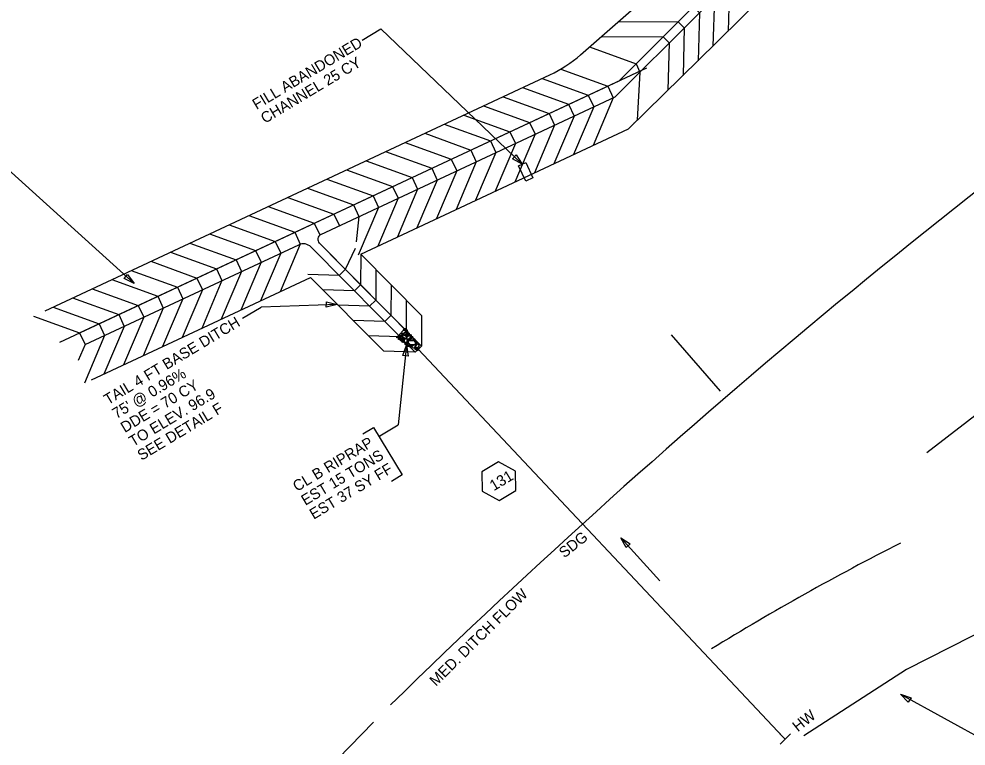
# Model space of a CAD drawing. Extents: x 2384780 to 2405432, y 547869 to 573706.
# Drawn here: x 2400826.3 to 2401263.5, y 570060 to 570395.9 of the extents above; entities that cross this region are included whole.
import ezdxf

# ---------------------------------------------------------------- set-up
doc = ezdxf.new("R2010")
doc.units = 0
for name, color, linetype in [('Old_Level_1', 7, 'Continuous'), ('Old_Level_18', 7, 'Continuous'), ('Old_Level_19', 7, 'Continuous'), ('Old_Level_20', 7, 'Continuous'), ('Old_Level_5', 7, 'Continuous'), ('Old_Level_63', 7, 'Continuous'), ('Prop Ditch Text', 7, 'Continuous'), ('Prop Drainage Box Number Symbol CELL', 7, 'Continuous'), ('Prop Drainage Structure Pipe RCP 30in', 7, 'Continuous'), ('Prop Drainage Structure Pipe RCP 42in', 7, 'Continuous'), ('Prop Special Cut Base Ditch Detail CELL', 7, 'Continuous')]:
    doc.layers.add(name, color=color, linetype=linetype)

msp = doc.modelspace()

# ---------------------------------------------------------------- linework, layer by layer
at = {"layer": 'Old_Level_1'}
for p, q in [((2401179.98, 570063.25), (2401177.57, 570065.69)), ((2401177.65, 570060.95), (2401182.42, 570065.66))]:
    msp.add_line(p, q, dxfattribs=at)
for points in [[(2401002.96, 570248.32), (2401002.46, 570248.34), (2401001.5, 570248.73), (2401001.41, 570249.44), (2401001.83, 570249.77), (2401002.96, 570249.25), (2401003.17, 570248.82), (2401003.02, 570248.27)], [(2401003.3, 570250.5), (2401003.12, 570250.18), (2401002.72, 570249.69), (2401002.18, 570249.87), (2401002.01, 570250.11), (2401002.69, 570250.76), (2401003.07, 570250.75), (2401003.3, 570250.5)], [(2401002.74, 570249.81), (2401003.03, 570249.86), (2401003.49, 570249.65), (2401003.52, 570249.33), (2401003.39, 570249.19), (2401002.78, 570249.4), (2401002.68, 570249.62), (2401002.74, 570249.81)], [(2401004.86, 570251.75), (2401004.59, 570251.31), (2401003.99, 570250.53), (2401003.23, 570250.72), (2401003, 570251.19), (2401003.82, 570252.07), (2401004.45, 570252.08), (2401004.86, 570251.75)], [(2401004.92, 570248.3), (2401004.5, 570248.42), (2401003.52, 570248.83), (2401003.46, 570249.51), (2401003.79, 570249.92), (2401004.88, 570249.36), (2401005.25, 570248.86), (2401004.97, 570248.41)], [(2401004.73, 570252.73), (2401004.6, 570252.45), (2401004.32, 570252.05), (2401003.99, 570252.18), (2401003.83, 570252.4), (2401004.3, 570252.84), (2401004.61, 570252.88), (2401004.73, 570252.73)], [(2401003.96, 570249.96), (2401004.04, 570250.34), (2401004.4, 570250.97), (2401004.83, 570251), (2401005.05, 570250.81), (2401004.7, 570250.04), (2401004.38, 570249.82), (2401003.96, 570249.96)], [(2401005.6, 570252.21), (2401005.47, 570251.92), (2401005.19, 570251.52), (2401004.86, 570251.65), (2401004.7, 570251.87), (2401005.16, 570252.32), (2401005.47, 570252.35), (2401005.6, 570252.21)], [(2401004.93, 570249.76), (2401005.24, 570249.8), (2401005.69, 570249.57), (2401005.71, 570249.25), (2401005.57, 570249.13), (2401005.01, 570249.34), (2401004.89, 570249.55), (2401004.93, 570249.76)], [(2401005.86, 570251.57), (2401005.74, 570251.28), (2401005.46, 570250.87), (2401005.13, 570251.01), (2401004.97, 570251.23), (2401005.43, 570251.67), (2401005.74, 570251.7), (2401005.86, 570251.57)], [(2401005.14, 570250.51), (2401005.33, 570250.44), (2401005.84, 570250.28), (2401005.82, 570249.9), (2401005.7, 570249.76), (2401005.06, 570249.99), (2401005.08, 570250.26), (2401005.14, 570250.51)], [(2401007.19, 570249.21), (2401006.94, 570248.74), (2401006.22, 570248.02), (2401005.56, 570248.18), (2401005.27, 570248.64), (2401006.11, 570249.51), (2401006.83, 570249.59), (2401007.19, 570249.21)], [(2401005.62, 570251.03), (2401005.95, 570251.01), (2401006.42, 570250.81), (2401006.41, 570250.51), (2401006.3, 570250.38), (2401005.68, 570250.58), (2401005.59, 570250.81), (2401005.62, 570251.03)], [(2401005.86, 570249.66), (2401005.94, 570249.86), (2401006.17, 570250.31), (2401006.48, 570250.34), (2401006.6, 570250.25), (2401006.46, 570249.73), (2401006.18, 570249.57), (2401005.97, 570249.61)], [(2401006.66, 570250.13), (2401006.94, 570250.19), (2401007.4, 570249.97), (2401007.42, 570249.65), (2401007.3, 570249.51), (2401006.7, 570249.71), (2401006.6, 570249.94), (2401006.66, 570250.13)], [(2401007.32, 570249.32), (2401007.6, 570249.38), (2401008.05, 570249.15), (2401008.07, 570248.84), (2401007.95, 570248.7), (2401007.35, 570248.9), (2401007.25, 570249.13), (2401007.32, 570249.32)], [(2401000.77, 570249.07), (2401001.06, 570249.13), (2401001.5, 570248.9), (2401001.54, 570248.59), (2401001.39, 570248.47), (2401000.84, 570248.67), (2401000.74, 570248.85), (2401000.77, 570249.07)], [(2401002.41, 570248.31), (2401002.29, 570248), (2401001.95, 570247.76), (2401001.57, 570247.83), (2401001.5, 570248.04), (2401001.89, 570248.51), (2401002.26, 570248.43), (2401002.41, 570248.31)], [(2401002.45, 570247.23), (2401002.45, 570247.57), (2401002.67, 570247.96), (2401002.98, 570248.06), (2401003.22, 570247.87), (2401002.89, 570247.36), (2401002.65, 570247.17), (2401002.45, 570247.23)], [(2401003.12, 570247.06), (2401003.41, 570247.13), (2401003.85, 570246.9), (2401003.9, 570246.59), (2401003.75, 570246.47), (2401003.19, 570246.67), (2401003.09, 570246.84), (2401003.12, 570247.06)], [(2401004.09, 570247.71), (2401003.99, 570247.41), (2401003.64, 570247.16), (2401003.26, 570247.23), (2401003.19, 570247.43), (2401003.57, 570247.9), (2401003.95, 570247.84), (2401004.09, 570247.71)], [(2401003.54, 570248.47), (2401003.78, 570248.51), (2401004.3, 570248.29), (2401004.33, 570247.97), (2401004.18, 570247.85), (2401003.58, 570248.06), (2401003.48, 570248.23), (2401003.54, 570248.47)], [(2401004.02, 570246.49), (2401004.12, 570247.02), (2401004.46, 570248.15), (2401005.42, 570248.19), (2401005.8, 570247.88), (2401005.22, 570246.51), (2401004.54, 570246.15), (2401003.95, 570246.38)], [(2401004.57, 570245.49), (2401004.55, 570245.75), (2401004.72, 570246.15), (2401005.06, 570246.25), (2401005.31, 570246.05), (2401004.99, 570245.54), (2401004.72, 570245.38), (2401004.57, 570245.49)], [(2401005.11, 570245.7), (2401005.4, 570245.75), (2401005.84, 570245.51), (2401005.88, 570245.22), (2401005.73, 570245.1), (2401005.18, 570245.3), (2401005.08, 570245.47), (2401005.11, 570245.7)], [(2401005.38, 570246.47), (2401005.65, 570246.5), (2401006.07, 570246.26), (2401006.13, 570245.96), (2401005.98, 570245.79), (2401005.41, 570246.05), (2401005.34, 570246.26), (2401005.38, 570246.47)], [(2401006.38, 570247.48), (2401006.28, 570247.17), (2401005.93, 570246.92), (2401005.54, 570246.99), (2401005.48, 570247.2), (2401005.86, 570247.66), (2401006.23, 570247.6), (2401006.38, 570247.48)], [(2401006.98, 570245.25), (2401006.81, 570244.86), (2401006.43, 570244.4), (2401005.89, 570244.55), (2401005.75, 570244.87), (2401006.37, 570245.47), (2401006.76, 570245.43), (2401006.98, 570245.25)], [(2401006.3, 570247.18), (2401007.13, 570247.41), (2401008.86, 570247.3), (2401009.37, 570246.2), (2401009.05, 570245.44), (2401006.89, 570245.52), (2401006.21, 570246.23), (2401006.13, 570247.18)], [(2401006.46, 570248.07), (2401006.73, 570248.13), (2401007.16, 570247.87), (2401007.22, 570247.59), (2401007.07, 570247.42), (2401006.49, 570247.65), (2401006.39, 570247.88), (2401006.46, 570248.07)], [(2401006.88, 570248.18), (2401006.94, 570248.42), (2401007.09, 570248.92), (2401007.47, 570248.86), (2401007.59, 570248.76), (2401007.38, 570248.15), (2401007.18, 570248.07), (2401006.88, 570248.18)], [(2401007.01, 570245.25), (2401007.33, 570245.27), (2401007.74, 570245.02), (2401007.81, 570244.73), (2401007.66, 570244.56), (2401007.05, 570244.82), (2401006.98, 570245.03), (2401007.01, 570245.25)], [(2401008.28, 570248.5), (2401008.26, 570248.13), (2401007.98, 570247.48), (2401007.53, 570247.42), (2401007.31, 570247.62), (2401007.59, 570248.45), (2401007.98, 570248.62), (2401008.28, 570248.5)], [(2401007.55, 570245.49), (2401007.83, 570245.55), (2401008.28, 570245.32), (2401008.33, 570245.01), (2401008.18, 570244.89), (2401007.61, 570245.1), (2401007.52, 570245.28), (2401007.55, 570245.49)], [(2401009.49, 570245.04), (2401009.27, 570244.59), (2401008.63, 570243.81), (2401007.88, 570243.97), (2401007.69, 570244.39), (2401008.54, 570245.29), (2401009.12, 570245.33), (2401009.49, 570245.04)], [(2401009.01, 570248.03), (2401008.88, 570247.75), (2401008.6, 570247.34), (2401008.27, 570247.48), (2401008.12, 570247.7), (2401008.58, 570248.14), (2401008.89, 570248.17), (2401009.01, 570248.03)], [(2401009.1, 570247.18), (2401009.4, 570247.18), (2401009.85, 570246.96), (2401009.9, 570246.67), (2401009.76, 570246.5), (2401009.15, 570246.76), (2401009.07, 570246.96), (2401009.1, 570247.18)], [(2401010.06, 570245.74), (2401009.92, 570245.56), (2401009.64, 570245.21), (2401009.33, 570245.32), (2401009.19, 570245.44), (2401009.57, 570245.9), (2401009.93, 570245.99), (2401010.06, 570245.74)], [(2401009.39, 570246.52), (2401009.67, 570246.57), (2401010.12, 570246.35), (2401010.15, 570246.03), (2401010.02, 570245.89), (2401009.43, 570246.1), (2401009.33, 570246.33), (2401009.39, 570246.52)], [(2401010.97, 570245.42), (2401010.85, 570245), (2401010.46, 570244.04), (2401009.75, 570243.95), (2401009.37, 570244.33), (2401009.91, 570245.43), (2401010.5, 570245.68), (2401010.88, 570245.5)], [(2401006.74, 570244.72), (2401007.03, 570244.79), (2401007.47, 570244.56), (2401007.52, 570244.24), (2401007.36, 570244.12), (2401006.81, 570244.34), (2401006.71, 570244.51), (2401006.74, 570244.72)], [(2401008.92, 570244.11), (2401009.27, 570244.06), (2401009.87, 570243.86), (2401009.98, 570243.33), (2401009.73, 570243.01), (2401008.9, 570243.44), (2401008.8, 570243.78), (2401008.92, 570244.11)], [(2401009.94, 570242.83), (2401010.02, 570243.05), (2401010.19, 570243.61), (2401010.51, 570243.53), (2401010.66, 570243.41), (2401010.48, 570242.82), (2401010.18, 570242.64), (2401009.94, 570242.83)], [(2401010.49, 570243.69), (2401010.57, 570243.9), (2401010.71, 570244.43), (2401011.06, 570244.39), (2401011.2, 570244.27), (2401011.03, 570243.63), (2401010.72, 570243.5), (2401010.49, 570243.69)]]:
    msp.add_lwpolyline(points, dxfattribs=at)
at = {"layer": 'Old_Level_18'}
for p, q in [((2401089.73, 570382.98), (2401111.22, 570375.19)), ((2401076.51, 570372.77), (2401098.15, 570364.93)), ((2401111.21, 570375.19), (2401112.94, 570371.33)), ((2401067.84, 570368.42), (2401089.12, 570360.7)), ((2401112.87, 570371.2), (2401111.78, 570349.29)), ((2401058.81, 570364.19), (2401080.08, 570356.48)), ((2401098.15, 570364.93), (2401100.68, 570359.51)), ((2401049.78, 570359.97), (2401071.05, 570352.26)), ((2401089.12, 570360.7), (2401091.65, 570355.29)), ((2401100.68, 570359.51), (2401091.35, 570337.46)), ((2401040.75, 570355.75), (2401062.02, 570348.03)), ((2401080.08, 570356.48), (2401082.62, 570351.07)), ((2401091.65, 570355.29), (2401082.32, 570333.24)), ((2401031.72, 570351.52), (2401052.99, 570343.81)), ((2401071.05, 570352.26), (2401073.59, 570346.84)), ((2401082.62, 570351.07), (2401073.29, 570329.01)), ((2401022.69, 570347.3), (2401043.96, 570339.58)), ((2401062.02, 570348.03), (2401064.55, 570342.62)), ((2401073.59, 570346.84), (2401064.26, 570324.79)), ((2401110.18, 570347.73), (2401110.06, 570347.45)), ((2401013.66, 570343.07), (2401034.93, 570335.36)), ((2401052.99, 570343.81), (2401055.52, 570338.39)), ((2401064.55, 570342.62), (2401055.22, 570320.56)), ((2401004.63, 570338.85), (2401025.9, 570331.13)), ((2401043.96, 570339.58), (2401046.49, 570334.17)), ((2401055.52, 570338.39), (2401046.19, 570316.34)), ((2400995.59, 570334.62), (2401016.87, 570326.91)), ((2401034.93, 570335.36), (2401037.46, 570329.94)), ((2401046.49, 570334.17), (2401037.16, 570312.12)), ((2400986.56, 570330.4), (2401007.83, 570322.69)), ((2401025.9, 570331.13), (2401028.43, 570325.72)), ((2401037.46, 570329.94), (2401028.13, 570307.89)), ((2400977.53, 570326.18), (2400998.8, 570318.46)), ((2401016.87, 570326.91), (2401019.4, 570321.5)), ((2401028.43, 570325.72), (2401019.1, 570303.67)), ((2400968.5, 570321.95), (2400989.77, 570314.24)), ((2401007.83, 570322.69), (2401010.37, 570317.27)), ((2401019.4, 570321.5), (2401010.07, 570299.44)), ((2400959.47, 570317.73), (2400980.74, 570310.01)), ((2400998.8, 570318.46), (2401001.34, 570313.05)), ((2401010.37, 570317.27), (2401001.04, 570295.22)), ((2400950.44, 570313.5), (2400971.71, 570305.79)), ((2400989.77, 570314.24), (2400992.31, 570308.82)), ((2401001.34, 570313.05), (2400992.01, 570291)), ((2401245.38, 570195.66), (2401395.27, 570310.83)), ((2400941.41, 570309.28), (2400962.68, 570301.57)), ((2400980.74, 570310.01), (2400983.27, 570304.6)), ((2400992.31, 570308.82), (2400982.98, 570286.77)), ((2400932.38, 570305.06), (2400953.65, 570297.34)), ((2400971.71, 570305.79), (2400974.24, 570300.38)), ((2400983.27, 570304.6), (2400982, 570292.92)), ((2400923.34, 570300.83), (2400944.62, 570293.12)), ((2400962.68, 570301.57), (2400965.21, 570296.15)), ((2400914.31, 570296.61), (2400935.59, 570288.89)), ((2400944.62, 570293.12), (2400947.15, 570287.7)), ((2400953.65, 570297.34), (2400956.18, 570291.93)), ((2400905.28, 570292.38), (2400926.56, 570284.67)), ((2400935.59, 570288.89), (2400938.12, 570283.48)), ((2400956.18, 570291.93), (2400946.85, 570269.88)), ((2401009.24, 570242.01), (2400961.13, 570290.56)), ((2400965, 570292.34), (2401012.09, 570244.81)), ((2400896.25, 570288.16), (2400917.52, 570280.45)), ((2400926.56, 570284.67), (2400929.09, 570279.26)), ((2400947.15, 570287.7), (2400937.82, 570265.65)), ((2401012.15, 570258.96), (2400984.08, 570287.29)), ((2400887.22, 570283.94), (2400908.49, 570276.22)), ((2400917.52, 570280.45), (2400920.06, 570275.03)), ((2400938.12, 570283.48), (2400928.79, 570261.43)), ((2400878.19, 570279.71), (2400899.46, 570272)), ((2400908.49, 570276.22), (2400911.03, 570270.81)), ((2400929.09, 570279.26), (2400919.76, 570257.2)), ((2400994.72, 570242.45), (2400960.99, 570276.49)), ((2400860.13, 570271.26), (2400881.4, 570263.55)), ((2400869.16, 570275.49), (2400890.43, 570267.77)), ((2400899.46, 570272), (2400901.99, 570266.58)), ((2400920.06, 570275.03), (2400910.73, 570252.98)), ((2400851.1, 570267.04), (2400872.37, 570259.32)), ((2400890.43, 570267.77), (2400892.96, 570262.36)), ((2400911.03, 570270.81), (2400901.7, 570248.76)), ((2400842.06, 570262.81), (2400863.34, 570255.1)), ((2400881.4, 570263.55), (2400883.93, 570258.13)), ((2400901.99, 570266.58), (2400892.67, 570244.53)), ((2400833.03, 570258.59), (2400854.31, 570250.88)), ((2400872.37, 570259.32), (2400874.9, 570253.91)), ((2400883.93, 570258.13), (2400874.6, 570236.08)), ((2400892.96, 570262.36), (2400883.63, 570240.31)), ((2400863.34, 570255.1), (2400865.87, 570249.69)), ((2400874.9, 570253.91), (2400865.57, 570231.86)), ((2400854.31, 570250.88), (2400856.84, 570245.46)), ((2400865.87, 570249.69), (2400856.54, 570227.63)), ((2400856.84, 570245.46), (2400853.71, 570238.07))]:
    msp.add_line(p, q, dxfattribs=at)
for points in [[(2401085.6, 570379.36), (2401124.98, 570413.93), (2401161.89, 570452.42), (2401185.47, 570492.52)], [(2401101.54, 570359.89), (2401138.26, 570396.55), (2401173.34, 570431.27), (2401197.94, 570477.37)], [(2401103.4, 570367.38), (2401134.93, 570398.85), (2401170.65, 570434.2), (2401194.98, 570479.7)], [(2401207.04, 570466.89), (2401184.03, 570420.46), (2401148.38, 570385.02), (2401107.65, 570345.09)], [(2401126.72, 570415.46), (2401151.58, 570415.33), (2401154.35, 570412.54), (2401153.65, 570390.25)], [(2401118.88, 570408.57), (2401144.62, 570408.44), (2401147.38, 570405.65), (2401146.68, 570383.34)], [(2401110.91, 570401.58), (2401137.64, 570401.55), (2401140.41, 570398.78), (2401139.81, 570376.61)], [(2401103.03, 570394.66), (2401130.7, 570394.63), (2401133.47, 570391.85), (2401132.87, 570369.81)], [(2401095.14, 570387.73), (2401123.76, 570387.7), (2401126.53, 570384.93), (2401125.94, 570363.01)], [(2400845.27, 570246.65), (2401116.21, 570373.38)], [(2400838.47, 570261.13), (2401071.43, 570370.1)], [(2400854.31, 570250.88), (2401103.4, 570367.38)], [(2400965.71, 570296.36), (2401101.54, 570359.89)], [(2400984.08, 570287.29), (2401107.65, 570345.09)], [(2400856.95, 570245.49), (2400955.46, 570291.57)], [(2400981.49, 570289.94), (2400976.99, 570280.23), (2400974.16, 570277.42), (2400959.63, 570277.87)], [(2400984.08, 570287.25), (2400984.01, 570273.15), (2400981.18, 570270.34), (2400966.65, 570270.78)], [(2400969.97, 570287.31), (2401012.09, 570244.81)], [(2400991.1, 570280.17), (2400991.03, 570266.06), (2400988.19, 570263.25), (2400973.67, 570263.7)], [(2400859.83, 570229.17), (2400960.99, 570276.49)], [(2400998.11, 570273.08), (2400998.05, 570258.98), (2400995.21, 570256.17), (2400980.68, 570256.62)], [(2401005.13, 570266), (2401005.07, 570251.9), (2401002.23, 570249.09), (2400987.7, 570249.53)], [(2401012.15, 570258.96), (2401012.09, 570244.81), (2401009.25, 570242), (2400994.72, 570242.45)], [(2400989.96, 570071), (2400957.18, 570037.31), (2400922.18, 570000.05), (2400884.8, 569958.76), (2400816.24, 569879.04)]]:
    msp.add_lwpolyline(points, dxfattribs=at)
msp.add_lwpolyline([(2401057, 570328.02), (2401060.26, 570329.57), (2401063.58, 570322.56), (2401060.33, 570321.02)], close=True, dxfattribs=at)
for centre, radius, start, end in [((2403325.49, 567699.79), 3328.44, 124.81183, 134.3711), ((2401046.01, 570424.45), 60, 295.0668, 311.281), ((2400966.77, 570294.1), 2.5, 115.0669, 224.7382), ((2400957.58, 570287.04), 5, 44.7383, 115.0669)]:
    msp.add_arc(centre, radius, start, end, dxfattribs=at)
at = {"layer": 'Old_Level_20'}
msp.add_lwpolyline([(2400985.09, 570204.19), (2400990.03, 570207.16), (2401003.19, 570185.25), (2400998.25, 570182.28)], dxfattribs=at)
at = {"layer": 'Old_Level_5'}
for p, q in [((2400984.84, 570386.13), (2400993.41, 570391.28)), ((2401058.62, 570328.78), (2400993.41, 570391.28)), ((2400879.49, 570273.69), (2400793.31, 570351.74)), ((2400929.56, 570257.68), (2400938.13, 570262.83)), ((2400973.3, 570264.01), (2400938.13, 570262.83)), ((2401005.28, 570245.26), (2401001.42, 570208.41)), ((2400992.85, 570203.26), (2401001.42, 570208.41)), ((2401104.16, 570156.24), (2401122.19, 570136.28)), ((2401233.27, 570084.05), (2401297.36, 570048.67))]:
    msp.add_line(p, q, dxfattribs=at)
for points in [[(2401055.81, 570333.1), (2401058.62, 570328.78), (2401054.11, 570331.27)], [(2400876.51, 570277.9), (2400879.49, 570273.69), (2400874.88, 570276.01)], [(2400968.26, 570265.3), (2400973.3, 570264.01), (2400968.13, 570262.7)], [(2401003.51, 570240.42), (2401005.28, 570245.26), (2401006, 570240.16)], [(2401106.58, 570151.69), (2401104.16, 570156.24), (2401108.44, 570153.36)], [(2401236.78, 570080.27), (2401233.27, 570084.05), (2401238.14, 570082.37)]]:
    msp.add_lwpolyline(points, close=True, dxfattribs=at)
at = {"layer": 'Old_Level_63'}
msp.add_line((2401150.13, 570223.99), (2401127.57, 570249.97), dxfattribs=at)
at = {"layer": 'Prop Ditch Text'}
msp.add_arc((2401777.98, 569078.81), 1205.08, 116.8759, 121.63043, dxfattribs=at)
at = {"layer": 'Prop Drainage Box Number Symbol CELL'}
msp.add_lwpolyline([(2401055.49, 570187.02), (2401047.67, 570191.36), (2401040, 570186.75), (2401040.15, 570177.8), (2401047.98, 570173.46), (2401055.65, 570178.07)], close=True, dxfattribs=at)
at = {"layer": 'Prop Drainage Structure Pipe RCP 42in'}
msp.add_line((2401179.06, 570064.14), (2401010.66, 570243.41), dxfattribs=at)
at = {"layer": 'Prop Special Cut Base Ditch Detail CELL'}
msp.add_lwpolyline([(2401579.68, 570216.79), (2401526.42, 570203.08), (2401502.23, 570197.94), (2401464.19, 570185.95), (2401420.33, 570172.24), (2401363.78, 570153.73), (2401309.63, 570131.11), (2401285.99, 570120.83), (2401235.97, 570095.42), (2401188.67, 570064.69)], dxfattribs=at)

# ---------------------------------------------------------------- texts
at = {"layer": 'Old_Level_19'}
msp.add_text('MED. DITCH FLOW', height=5, rotation=44.6247, dxfattribs=at).set_placement((2401018.81, 570087.39))
at = {"layer": 'Old_Level_5'}
for s, rotation, p in [('FILL ABANDONED', 30.9999, (2400936, 570353.86)), ('CHANNEL 25 CY', 30.9999, (2400939.86, 570347.43)), ('TAIL 4 FT BASE DITCH', 30.9999, (2400867.45, 570217.45)), ("75' @ 0.96%", 30.9999, (2400871.31, 570211.02)), ('DDE = 70 CY', 30.9999, (2400875.18, 570204.59)), ('TO ELEV. 96.9', 30.9999, (2400879.04, 570198.16)), ('SEE DETAIL F', 30.9999, (2400882.9, 570191.73)), ('CL B RIPRAP', 30.9999, (2400954.67, 570177.4)), ('EST 15 TONS', 30.9999, (2400958.53, 570170.97)), ('EST 37 SY FF', 30.9999, (2400962.39, 570164.54)), ('SDG', 38.2984, (2401078.06, 570146.66)), ('HW', 38.2984, (2401185.85, 570066.35))]:
    msp.add_text(s, height=5, rotation=rotation, dxfattribs=at).set_placement(p)
at = {"layer": 'Prop Drainage Structure Pipe RCP 30in'}
msp.add_text('131', height=5, rotation=30.9999, dxfattribs=at).set_placement((2401045.51, 570177.71))

doc.saveas('drawing.dxf')
